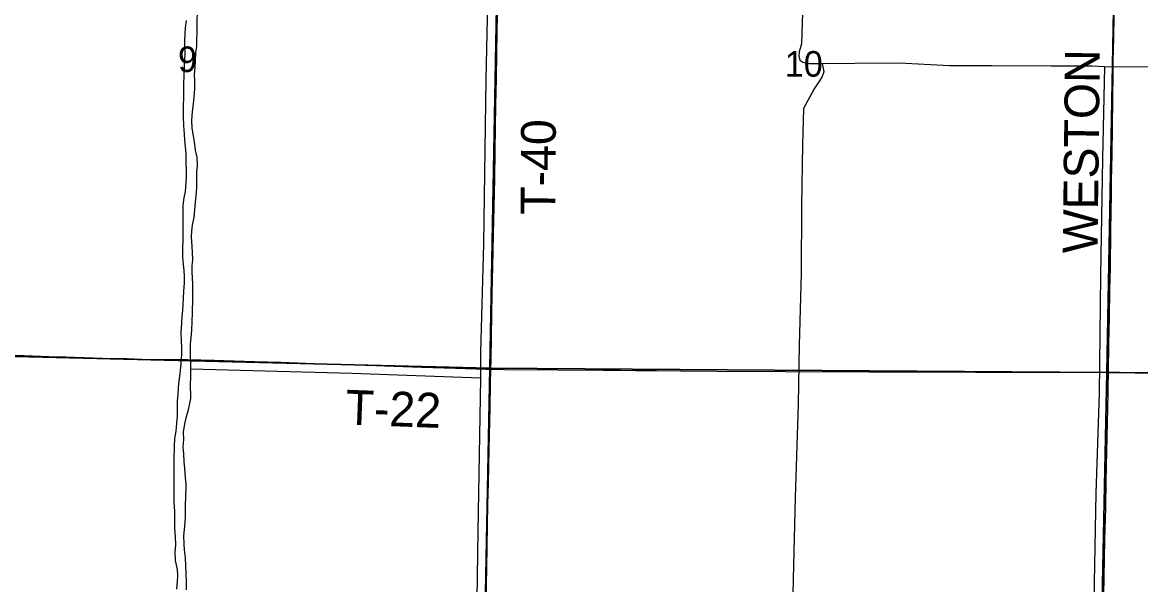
# Model space of a CAD drawing. Extents: x 1443599 to 1910620, y 1028088 to 1361369.
# Drawn here: x 1600373 to 1610028, y 1207961 to 1212815 of the extents above; entities that cross this region are included whole.
import ezdxf

# ---------------------------------------------------------------- set-up
doc = ezdxf.new("R2010")
doc.units = 0
for name, color, linetype in [('GM_X_Minor_River', 7, 'Continuous'), ('GM_X_Section', 7, 'Continuous'), ('GM_X_Section_Text', 7, 'Continuous'), ('GM_X_Township_Road', 7, 'Continuous'), ('GM_X_Township_Road_Text', 7, 'Continuous')]:
    doc.layers.add(name, color=color, linetype=linetype)

msp = doc.modelspace()

# ---------------------------------------------------------------- linework, layer by layer
at = {"layer": 'GM_X_Minor_River'}
for points in [[(1604403.3, 1213648.8), (1604373.2, 1212325.9), (1604353.4, 1210904.5), (1604329.7, 1209964.4), (1604328, 1209743.9), (1604305.9, 1208422.9), (1604289.7, 1207452.7), (1604284.8, 1206446.4), (1604243.7, 1205063.9), (1604228, 1204242.3), (1604219.5, 1203494.9), (1604213.4, 1202765.4), (1604201.2, 1201909.9), (1604202.3, 1201739.5), (1604320.5, 1201741.6), (1604309.9, 1201104.5), (1604299.1, 1199730), (1604290.7, 1198624), (1604288.9, 1197550), (1604283.1, 1196474.1), (1604274.4, 1195470.4), (1604270.4, 1194386.5), (1604276, 1194117.9)], [(1601790.3, 1207917.9), (1601791.5, 1207988.1), (1601786.6, 1208058.4), (1601785.8, 1208126.6), (1601780.9, 1208192.8), (1601774, 1208261.1), (1601768.9, 1208313.4), (1601768, 1208383.6), (1601777.9, 1208495.7), (1601780.9, 1208551.8), (1601782.7, 1208658.1), (1601785.5, 1208708.2), (1601787.4, 1208824.5), (1601782.5, 1208886.7), (1601775.7, 1208963.1), (1601770.8, 1209025.3), (1601767.9, 1209091.6), (1601762.8, 1209147.8), (1601766, 1209215.9), (1601765, 1209278.1), (1601776.2, 1209350.1), (1601789.3, 1209412.1), (1601806.3, 1209470), (1601827.6, 1209568.3), (1601828.6, 1209608), (1601825.4, 1209658.2), (1601827.6, 1209784.5), (1601826.6, 1209844.7), (1601824.6, 1209969.1), (1601825.8, 1210039.3), (1601830.7, 1210091.3), (1601835.8, 1210157.4), (1601839.1, 1210233.6), (1601842.3, 1210307.7), (1601844.4, 1210430.1), (1601843.5, 1210500.3), (1601844.4, 1210554.4), (1601843.4, 1210608.6), (1601840.2, 1210658.8), (1601839.1, 1210713), (1601844, 1210765), (1601840.7, 1210825.1), (1601839.9, 1210883.4), (1601833.3, 1210961.8), (1601836.1, 1211013.9), (1601843, 1211065.9), (1601856.2, 1211133.9), (1601861.2, 1211196), (1601868.3, 1211264), (1601873.3, 1211318.1), (1601880.4, 1211388.2), (1601879.5, 1211452.4), (1601878.6, 1211518.6), (1601885.7, 1211580.7), (1601882.9, 1211652.9), (1601867.9, 1211713.3), (1601859, 1211783.7), (1601851.9, 1211836), (1601839, 1211902.4), (1601836.1, 1211968.6), (1601841.4, 1212044.7), (1601850.5, 1212112.8), (1601855.5, 1212168.8), (1601862.7, 1212240.9), (1601861.8, 1212311.1), (1601860.7, 1212361.3), (1601863.8, 1212429.4), (1601866.7, 1212483.6), (1601871.9, 1212553.7), (1601878.8, 1212607.7), (1601884.6, 1212952.6)], [(1607108.2, 1212897.6), (1607099.7, 1212631.1), (1607080.5, 1212561.3), (1607077, 1212525.1), (1607085.3, 1212489.1), (1607111.1, 1212472.6), (1607169, 1212459.5), (1607279.1, 1212459.6), (1607561.5, 1212462.7), (1607942, 1212466.1), (1608378.2, 1212442.4), (1608746.7, 1212442), (1609255.3, 1212439.1), (1609605.7, 1212439), (1609715.8, 1212435.1), (1610236.4, 1212432)], [(1601788.4, 1212831.9), (1601779.4, 1212767.9), (1601774.5, 1212713.8), (1601771.6, 1212663.7), (1601772.8, 1212613.5), (1601775.6, 1212545.3), (1601769.9, 1212441.1), (1601766.9, 1212381), (1601764.9, 1212262.7), (1601763.9, 1212200.5), (1601761.5, 1212056.1), (1601762.6, 1212002), (1601765.2, 1211921.7), (1601770.1, 1211853.4), (1601773.2, 1211799.2), (1601778.2, 1211742.9), (1601783.2, 1211678.7), (1601785.8, 1211594.4), (1601786.9, 1211544.2), (1601787.9, 1211482), (1601785.1, 1211431.9), (1601779.7, 1211353.8), (1601766.9, 1211301.9), (1601759.7, 1211235.8), (1601758.9, 1211185.7), (1601760, 1211131.5), (1601758.8, 1211061.3), (1601759.9, 1211003.1), (1601756.4, 1210794.6), (1601761.2, 1210724.3), (1601768.4, 1210674.1), (1601771.5, 1210623.9), (1601770.5, 1210565.7), (1601763.3, 1210493.6), (1601760.3, 1210433.5), (1601759.5, 1210383.4), (1601754.5, 1210327.3), (1601749.7, 1210275.2), (1601746.8, 1210221.1), (1601741.4, 1210139), (1601744.1, 1210062.7), (1601747.2, 1210010.5), (1601746.4, 1209960.4), (1601743.5, 1209904.3), (1601738.3, 1209838.2), (1601731.4, 1209782.1), (1601724.3, 1209720.1), (1601717.3, 1209660), (1601714.4, 1209605.9), (1601709.4, 1209543.8), (1601708.4, 1209487.7), (1601709.2, 1209415.4), (1601704.2, 1209355.4), (1601697.1, 1209287.3), (1601688, 1209223.3), (1601682.8, 1209153.2), (1601681, 1209042.9), (1601682, 1208982.7), (1601680.9, 1208922.5), (1601682, 1208868.4), (1601679.7, 1208726), (1601680.8, 1208675.9)], [(1607279.1, 1212459.6), (1607293.9, 1212389.2), (1607279.2, 1212347.4), (1607254.6, 1212309.7), (1607209.4, 1212242.3), (1607116.4, 1212071.6), (1607107.1, 1211757), (1607100.4, 1211233.9), (1607096.6, 1210648.6), (1607078.2, 1210029.5), (1607071.7, 1209520.4), (1607044.2, 1208713), (1607026.4, 1208009.7), (1607015.9, 1207502.8), (1607004.3, 1206805.4), (1606986.4, 1206336.6), (1606984.8, 1206236.8)], [(1609715.8, 1212435.1), (1609698.4, 1211635.8), (1609681.6, 1210632), (1609668.5, 1209612.1), (1609640.1, 1208750.8), (1609620, 1207668.9), (1609601.7, 1206697.2), (1609585.3, 1205833.7), (1609563.2, 1204868.1), (1609552.9, 1204255), (1609550.7, 1202918.4), (1609541.1, 1201980.7), (1609535.8, 1201423.6), (1609524.7, 1200632.3), (1609521, 1199933), (1609519.1, 1199211.6), (1609516.9, 1198600.5), (1609513.2, 1197652.8), (1609508.6, 1196650.9), (1609483.7, 1195871.9), (1609491.1, 1195114.3), (1609480, 1193964.4)], [(1604328, 1209743.9), (1603217.3, 1209784.9), (1601827, 1209820.6)], [(1601680.8, 1208675.9), (1601687.4, 1208591.5), (1601686.5, 1208535.4), (1601687.1, 1208453.1), (1601693.8, 1208372.8), (1601694.6, 1208304.6), (1601689.6, 1208242.5), (1601692.3, 1208168.3), (1601709.1, 1208091.8), (1601712.2, 1208041.6), (1601709.3, 1207987.5), (1601704.3, 1207923.4)]]:
    msp.add_lwpolyline(points, dxfattribs=at)
at = {"layer": 'GM_X_Section'}
for points in [[(1599133.9, 1215280.2), (1604507.5, 1215126.5), (1604408.8, 1209830.1), (1599140.9, 1209958.3)], [(1604507.5, 1215126.5), (1607170.3, 1215264), (1609835, 1215109.4), (1609736, 1209792.9), (1604408.8, 1209830.1)], [(1609835, 1215109.4), (1615104, 1215053), (1615038.9, 1209730), (1609736, 1209792.9)], [(1604408.8, 1209830.1), (1604304.9, 1204455.8), (1598964, 1204647.2), (1599140.9, 1209958.3)], [(1609736, 1209792.9), (1609626.7, 1204460.7), (1604304.9, 1204455.8), (1604408.8, 1209830.1)], [(1615038.9, 1209730), (1614935.8, 1204419.7), (1609626.7, 1204460.7), (1609736, 1209792.9)]]:
    msp.add_lwpolyline(points, close=True, dxfattribs=at)
at = {"layer": 'GM_X_Township_Road'}
for points in [[(1604418.4, 1209820.1), (1604420.1, 1209903.1), (1604425.8, 1210297), (1604429.3, 1210477.5), (1604433.7, 1210707.3), (1604442, 1210986.2), (1604452.8, 1211462.1), (1604455.4, 1211708.4), (1604462.2, 1212102.3), (1604466.4, 1212332.1), (1604470.4, 1212545.4), (1604479.1, 1213070.6), (1604482.1, 1213234.8), (1604483.1, 1213366.1), (1604486.1, 1213628.7), (1604497.7, 1214745), (1604503.3, 1215137.9)], [(1609749.8, 1209795.4), (1609753.4, 1210037.6), (1609758.8, 1210267.3), (1609762.8, 1210513.4), (1609766.1, 1210693.9), (1609770.5, 1211022), (1609775.1, 1211333.8), (1609776.9, 1211448.6), (1609781.4, 1211678.3), (1609789.8, 1212383.8), (1609791.7, 1212482.3), (1609794.8, 1212679.1), (1609799.1, 1212876), (1609803.2, 1213056.4), (1609808, 1213302.5), (1609817.6, 1213893.2), (1609828, 1214582.3), (1609835, 1215124.2)], [(1599157.3, 1209963.4), (1599190.8, 1209963.4), (1599469.8, 1209957.3), (1599601, 1209953), (1599683, 1209951.2), (1599781.4, 1209950.9), (1599879.9, 1209949.1), (1600388.6, 1209938.2), (1600601.9, 1209931.7), (1600749.6, 1209927.4), (1601061.3, 1209917.5), (1601274.6, 1209912.1), (1601405.9, 1209908.2), (1601537.1, 1209905.1), (1601799.7, 1209903.9), (1602029.5, 1209898.2), (1602374, 1209887.9), (1602603.7, 1209880.7), (1602964.6, 1209867.3), (1603424, 1209851.7), (1603817.7, 1209838.7), (1604113, 1209829), (1604375.6, 1209821.3), (1604418.4, 1209820.1)], [(1604375.9, 1207692.9), (1604378, 1207835.2), (1604382.7, 1208097.8), (1604385.7, 1208294.8), (1604392.7, 1208655.8), (1604396.5, 1208836.3), (1604403.6, 1209131.7), (1604411.4, 1209492.8), (1604415.8, 1209689.7), (1604418.4, 1209820.1)], [(1604418.4, 1209820.1), (1604535.7, 1209817.6), (1604994.9, 1209815.6), (1605388.4, 1209813.2), (1605535.9, 1209812.9), (1605667, 1209810.2), (1605847.3, 1209808.5), (1606060.5, 1209807), (1606372.1, 1209804), (1606962.3, 1209800.4), (1607683.8, 1209798.1), (1608011.8, 1209798.2), (1608602.1, 1209796.3), (1609389.2, 1209796), (1609717.1, 1209795.4), (1609749.8, 1209795.4)], [(1609746.6, 1209610.7), (1609747.8, 1209660.3), (1609749.8, 1209795.4)], [(1609749.8, 1209795.4), (1609846.1, 1209796.2), (1610568.8, 1209790.4), (1610765.9, 1209788.9), (1611176.6, 1209785.9), (1611948.5, 1209780.5), (1612326.3, 1209777.2), (1612437.1, 1209776.3)], [(1609650.8, 1204475.4), (1609651.4, 1204492.3), (1609650.7, 1204607.2), (1609651.7, 1204689.2), (1609659, 1205099.4), (1609674.5, 1205886.9), (1609677.6, 1206083.8), (1609680.9, 1206247.8), (1609687.8, 1206608.8), (1609691.9, 1206805.6), (1609701.2, 1207330.7), (1609705.5, 1207494.7), (1609707.9, 1207708), (1609718.4, 1208347.8), (1609725.8, 1208626.7), (1609729.6, 1208856.4), (1609746.6, 1209610.7)]]:
    msp.add_lwpolyline(points, dxfattribs=at)

# ---------------------------------------------------------------- texts
at = {"layer": 'GM_X_Section_Text'}
for s, p in [('9', (1601716.9, 1212386.1)), ('10', (1606955.1, 1212346.5))]:
    msp.add_text(s, height=221, rotation=0.00001, dxfattribs=at).set_placement(p)
at = {"layer": 'GM_X_Township_Road_Text'}
for s, rotation, p in [('WESTON', 89.3412, (1609655.3, 1210819.8)), ('T-40', 89.65731, (1604974.4, 1211153.3)), ('T-22', 357.8787, (1603158.5, 1209344.2))]:
    msp.add_text(s, height=300, rotation=rotation, dxfattribs=at).set_placement(p)

doc.saveas('drawing.dxf')
